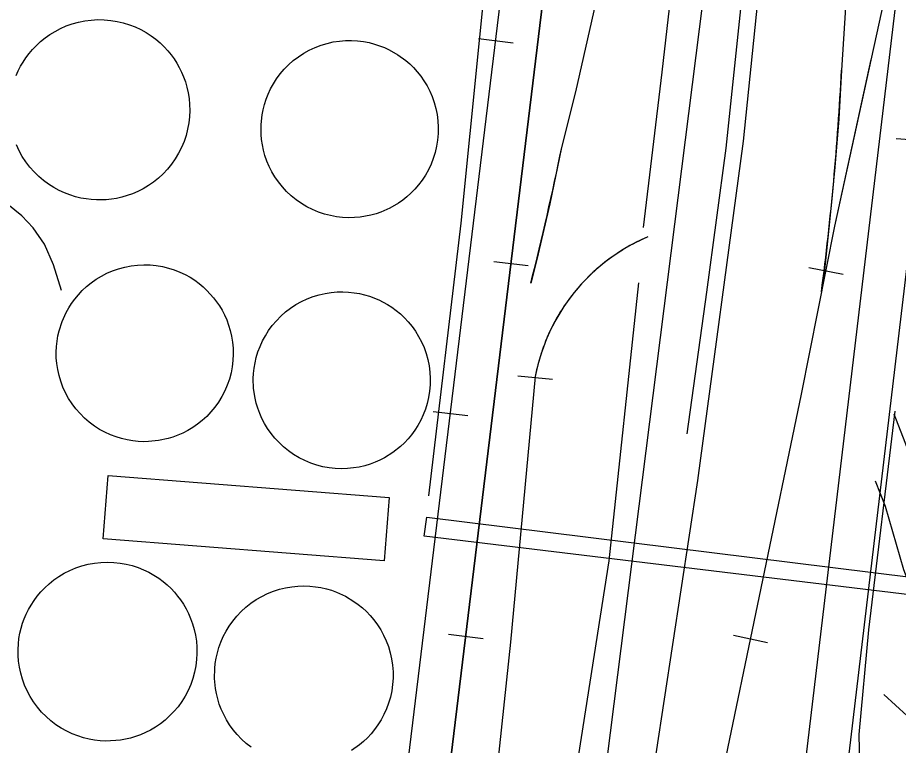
# Model space of a CAD drawing. Extents: x 3297716 to 3335574, y 688621 to 713991.
# Drawn here: x 3321442 to 3322074, y 703277 to 703800 of the extents above; entities that cross this region are included whole.
import ezdxf

# ---------------------------------------------------------------- set-up
doc = ezdxf.new("R2010")
doc.units = 0
for name, color, linetype in [('V-BLDG-OTLN', 7, 'Continuous'), ('V-DOMW-TANK', 7, 'Continuous'), ('V-FLOD-BASE', 7, 'Continuous'), ('V-LEVE-TOET', 7, 'Continuous'), ('V-RAIL-TRAK', 7, 'Continuous'), ('V-RIVR-RANG', 7, 'Continuous'), ('V-ROAD-CNTR', 7, 'Continuous'), ('V-RRAP-FSHR', 7, 'Continuous'), ('V-SITE-STRC', 7, 'Continuous'), ('V-SURV-LINE', 7, 'Continuous'), ('V-TOPO-SHOR', 7, 'Continuous')]:
    doc.layers.add(name, color=color, linetype=linetype)

msp = doc.modelspace()

# ---------------------------------------------------------------- linework, layer by layer
at = {"layer": 'V-BLDG-OTLN'}
msp.add_lwpolyline([(3321506.5, 703471.02), (3321708.37, 703455.38), (3321704.84, 703409.88), (3321502.97, 703425.52)], close=True, dxfattribs=at)
at = {"layer": 'V-DOMW-TANK'}
for points in [[(3321440.52, 703758.73), (3321442.02, 703762.08), (3321443.65, 703765.25), (3321445.46, 703768.32), (3321447.49, 703771.38), (3321449.76, 703774.41), (3321452.27, 703777.37), (3321455.03, 703780.25), (3321458.04, 703783.02), (3321461.29, 703785.65), (3321464.78, 703788.12), (3321468.5, 703790.39), (3321472.43, 703792.44), (3321476.55, 703794.25), (3321480.84, 703795.77), (3321485.28, 703797.01), (3321489.83, 703797.93), (3321494.45, 703798.52), (3321499.12, 703798.79), (3321503.79, 703798.71), (3321508.44, 703798.3), (3321513.01, 703797.57), (3321517.49, 703796.51), (3321521.84, 703795.16), (3321526.04, 703793.53), (3321530.05, 703791.64), (3321533.85, 703789.51), (3321537.44, 703787.19), (3321540.79, 703784.69), (3321543.91, 703782.04), (3321546.79, 703779.28), (3321549.42, 703776.42), (3321551.81, 703773.49), (3321553.96, 703770.52), (3321555.89, 703767.52), (3321557.65, 703764.42), (3321559.28, 703761.13), (3321560.76, 703757.65), (3321562.07, 703753.99), (3321563.19, 703750.16), (3321564.08, 703746.17), (3321564.74, 703742.04), (3321565.13, 703737.78), (3321565.24, 703733.43), (3321565.05, 703729), (3321564.55, 703724.53), (3321563.72, 703720.05), (3321562.57, 703715.59), (3321561.1, 703711.19), (3321559.31, 703706.89), (3321557.2, 703702.71), (3321554.8, 703698.7), (3321552.12, 703694.88), (3321549.19, 703691.29), (3321546.04, 703687.93), (3321542.69, 703684.84), (3321539.18, 703682.03), (3321535.54, 703679.5), (3321531.8, 703677.27), (3321528, 703675.32), (3321524.15, 703673.66), (3321520.3, 703672.29), (3321516.46, 703671.18), (3321512.67, 703670.33), (3321508.95, 703669.73), (3321505.29, 703669.35), (3321501.73, 703669.18), (3321498.17, 703669.2), (3321494.51, 703669.44), (3321490.75, 703669.89), (3321486.93, 703670.58), (3321483.06, 703671.54), (3321479.15, 703672.76), (3321475.25, 703674.25), (3321471.36, 703676.04), (3321467.54, 703678.13), (3321463.8, 703680.51), (3321460.18, 703683.18), (3321456.71, 703686.13), (3321453.42, 703689.35), (3321450.35, 703692.83), (3321447.52, 703696.54), (3321444.96, 703700.45), (3321442.69, 703704.53), (3321440.72, 703708.76)], [(3321609.39, 703275.78), (3321605.78, 703278.61), (3321602.41, 703281.67), (3321599.29, 703284.92), (3321596.44, 703288.35), (3321593.87, 703291.9), (3321591.59, 703295.56), (3321589.6, 703299.29), (3321587.89, 703303.07), (3321586.46, 703306.85), (3321585.3, 703310.62), (3321584.39, 703314.36), (3321583.72, 703318.04), (3321583.05, 703325.17), (3321583.18, 703332.32), (3321583.56, 703336.04), (3321584.17, 703339.83), (3321585.04, 703343.69), (3321586.18, 703347.57), (3321587.59, 703351.46), (3321589.3, 703355.34), (3321591.29, 703359.16), (3321593.57, 703362.9), (3321596.15, 703366.53), (3321599.01, 703370.02), (3321602.14, 703373.33), (3321605.52, 703376.43), (3321609.14, 703379.3), (3321612.96, 703381.9), (3321616.96, 703384.22), (3321621.11, 703386.25), (3321625.37, 703387.96), (3321629.71, 703389.35), (3321634.08, 703390.42), (3321638.47, 703391.18), (3321642.83, 703391.62), (3321647.14, 703391.77), (3321651.37, 703391.63), (3321655.49, 703391.22), (3321659.49, 703390.57), (3321663.34, 703389.69), (3321667.03, 703388.61), (3321670.55, 703387.34), (3321677.06, 703384.37), (3321683.19, 703380.68), (3321686.22, 703378.49), (3321689.2, 703376.06), (3321692.1, 703373.38), (3321694.89, 703370.45), (3321697.56, 703367.28), (3321700.06, 703363.87), (3321702.38, 703360.23), (3321704.48, 703356.38), (3321706.33, 703352.34), (3321707.92, 703348.12), (3321709.22, 703343.75), (3321710.22, 703339.27), (3321710.89, 703334.71), (3321711.23, 703330.09), (3321711.25, 703325.47), (3321710.93, 703320.87), (3321710.28, 703316.32), (3321709.32, 703311.87), (3321708.06, 703307.54), (3321706.52, 703303.37), (3321704.72, 703299.36), (3321702.69, 703295.56), (3321700.45, 703291.97), (3321698.04, 703288.6), (3321695.48, 703285.47), (3321692.79, 703282.58), (3321690.01, 703279.92), (3321687.16, 703277.5), (3321681.32, 703273.36)]]:
    msp.add_lwpolyline(points, dxfattribs=at)
for points in [[(3321616.44, 703723.38), (3321617.2, 703730.44), (3321617.91, 703734.09), (3321618.86, 703737.79), (3321620.06, 703741.52), (3321621.53, 703745.27), (3321623.27, 703748.99), (3321625.3, 703752.67), (3321627.61, 703756.28), (3321630.21, 703759.78), (3321633.08, 703763.14), (3321636.22, 703766.34), (3321639.61, 703769.33), (3321643.23, 703772.1), (3321647.06, 703774.61), (3321651.08, 703776.85), (3321655.24, 703778.8), (3321659.53, 703780.43), (3321663.89, 703781.74), (3321668.31, 703782.73), (3321672.74, 703783.41), (3321677.14, 703783.76), (3321681.5, 703783.81), (3321685.78, 703783.58), (3321689.95, 703783.06), (3321693.99, 703782.29), (3321697.88, 703781.29), (3321701.61, 703780.08), (3321705.17, 703778.68), (3321708.54, 703777.12), (3321714.71, 703773.59), (3321720.45, 703769.4), (3321723.26, 703766.96), (3321725.99, 703764.29), (3321728.62, 703761.39), (3321731.12, 703758.24), (3321733.48, 703754.87), (3321735.65, 703751.27), (3321737.62, 703747.47), (3321739.35, 703743.47), (3321740.83, 703739.3), (3321742.03, 703734.99), (3321742.93, 703730.55), (3321743.51, 703726.03), (3321743.77, 703721.45), (3321743.71, 703716.86), (3321743.3, 703712.28), (3321742.58, 703707.76), (3321741.53, 703703.32), (3321740.19, 703699), (3321738.55, 703694.83), (3321736.66, 703690.83), (3321734.52, 703687.03), (3321732.18, 703683.45), (3321729.65, 703680.09), (3321726.96, 703676.98), (3321724.15, 703674.11), (3321721.23, 703671.48), (3321718.24, 703669.1), (3321715.21, 703666.96), (3321709.06, 703663.38), (3321702.56, 703660.5), (3321699.05, 703659.29), (3321695.37, 703658.27), (3321691.54, 703657.44), (3321687.56, 703656.84), (3321683.46, 703656.49), (3321679.26, 703656.41), (3321674.98, 703656.6), (3321670.66, 703657.1), (3321666.31, 703657.91), (3321661.97, 703659.03), (3321657.68, 703660.46), (3321653.47, 703662.22), (3321649.38, 703664.28), (3321645.43, 703666.64), (3321641.67, 703669.28), (3321638.11, 703672.17), (3321634.79, 703675.29), (3321631.73, 703678.62), (3321628.93, 703682.12), (3321626.42, 703685.76), (3321624.19, 703689.5), (3321622.26, 703693.33), (3321620.62, 703697.19), (3321619.27, 703701.08), (3321618.19, 703704.95), (3321617.37, 703708.79), (3321616.81, 703712.57), (3321616.47, 703716.27)], [(3321473.56, 703581.9), (3321476.48, 703588.36), (3321478.29, 703591.6), (3321480.34, 703594.82), (3321482.64, 703597.98), (3321485.2, 703601.07), (3321488.01, 703604.06), (3321491.08, 703606.92), (3321494.4, 703609.62), (3321497.94, 703612.14), (3321501.71, 703614.43), (3321505.68, 703616.49), (3321509.83, 703618.27), (3321514.13, 703619.76), (3321518.54, 703620.96), (3321523.04, 703621.83), (3321527.6, 703622.38), (3321532.17, 703622.59), (3321536.72, 703622.48), (3321541.21, 703622.05), (3321545.62, 703621.31), (3321549.91, 703620.27), (3321554.05, 703618.97), (3321558.03, 703617.41), (3321561.83, 703615.62), (3321565.42, 703613.64), (3321568.8, 703611.47), (3321571.96, 703609.17), (3321574.9, 703606.73), (3321577.6, 703604.2), (3321582.36, 703598.94), (3321586.5, 703593.18), (3321588.4, 703589.99), (3321590.15, 703586.61), (3321591.75, 703583.04), (3321593.14, 703579.27), (3321594.32, 703575.34), (3321595.27, 703571.26), (3321595.95, 703567.04), (3321596.35, 703562.71), (3321596.45, 703558.29), (3321596.25, 703553.83), (3321595.72, 703549.34), (3321594.87, 703544.87), (3321593.69, 703540.45), (3321592.19, 703536.12), (3321590.39, 703531.9), (3321588.29, 703527.84), (3321585.92, 703523.95), (3321583.3, 703520.28), (3321580.45, 703516.83), (3321577.41, 703513.63), (3321574.21, 703510.69), (3321570.87, 703508.02), (3321567.43, 703505.63), (3321563.91, 703503.51), (3321560.35, 703501.67), (3321556.77, 703500.08), (3321553.19, 703498.76), (3321549.65, 703497.68), (3321542.71, 703496.19), (3321535.65, 703495.48), (3321531.94, 703495.43), (3321528.14, 703495.6), (3321524.25, 703496.01), (3321520.29, 703496.68), (3321516.29, 703497.62), (3321512.29, 703498.85), (3321508.29, 703500.37), (3321504.34, 703502.19), (3321500.47, 703504.3), (3321496.7, 703506.71), (3321493.08, 703509.42), (3321489.64, 703512.39), (3321486.4, 703515.62), (3321483.39, 703519.08), (3321480.65, 703522.75), (3321478.18, 703526.6), (3321476, 703530.59), (3321474.13, 703534.7), (3321472.56, 703538.89), (3321471.31, 703543.12), (3321470.37, 703547.37), (3321469.73, 703551.59), (3321469.38, 703555.77), (3321469.31, 703559.88), (3321469.49, 703563.89), (3321469.91, 703567.78), (3321470.55, 703571.54), (3321471.38, 703575.15)], [(3321611.13, 703533.72), (3321610.87, 703540.82), (3321611.05, 703544.52), (3321611.46, 703548.31), (3321612.12, 703552.17), (3321613.03, 703556.07), (3321614.22, 703560), (3321615.7, 703563.93), (3321617.47, 703567.82), (3321619.53, 703571.64), (3321621.89, 703575.38), (3321624.53, 703578.98), (3321627.45, 703582.42), (3321630.64, 703585.67), (3321634.06, 703588.7), (3321637.71, 703591.48), (3321641.54, 703594), (3321645.54, 703596.22), (3321649.66, 703598.14), (3321653.88, 703599.75), (3321658.16, 703601.05), (3321662.46, 703602.03), (3321666.76, 703602.7), (3321671.02, 703603.07), (3321675.21, 703603.16), (3321679.31, 703602.98), (3321683.3, 703602.55), (3321687.15, 703601.88), (3321690.87, 703601.01), (3321694.42, 703599.95), (3321701.02, 703597.35), (3321707.29, 703594.02), (3321710.41, 703592.02), (3321713.48, 703589.76), (3321716.5, 703587.27), (3321719.42, 703584.52), (3321722.23, 703581.53), (3321724.89, 703578.28), (3321727.37, 703574.81), (3321729.66, 703571.11), (3321731.71, 703567.2), (3321733.51, 703563.11), (3321735.03, 703558.86), (3321736.26, 703554.47), (3321737.17, 703549.99), (3321737.76, 703545.45), (3321738.01, 703540.87), (3321737.94, 703536.29), (3321737.54, 703531.76), (3321736.83, 703527.3), (3321735.81, 703522.95), (3321734.52, 703518.73), (3321732.95, 703514.68), (3321731.14, 703510.8), (3321729.12, 703507.13), (3321726.92, 703503.67), (3321724.54, 703500.43), (3321722.04, 703497.42), (3321719.43, 703494.65), (3321716.73, 703492.1), (3321711.18, 703487.69), (3321705.17, 703483.92), (3321701.88, 703482.22), (3321698.39, 703480.68), (3321694.72, 703479.32), (3321690.88, 703478.16), (3321686.88, 703477.23), (3321682.74, 703476.55), (3321678.49, 703476.13), (3321674.14, 703476), (3321669.73, 703476.18), (3321665.29, 703476.67), (3321660.85, 703477.47), (3321656.44, 703478.61), (3321652.1, 703480.06), (3321647.87, 703481.82), (3321643.77, 703483.89), (3321639.85, 703486.24), (3321636.12, 703488.85), (3321632.62, 703491.7), (3321629.36, 703494.76), (3321626.36, 703497.99), (3321623.63, 703501.38), (3321621.17, 703504.88), (3321619, 703508.46), (3321617.11, 703512.11), (3321615.49, 703515.78), (3321614.13, 703519.45), (3321613.04, 703523.1), (3321612.18, 703526.71)], [(3321446.38, 703368.22), (3321447.77, 703371.47), (3321449.39, 703374.73), (3321451.25, 703377.99), (3321453.35, 703381.22), (3321455.7, 703384.4), (3321458.31, 703387.51), (3321461.19, 703390.5), (3321464.31, 703393.37), (3321467.68, 703396.07), (3321471.29, 703398.58), (3321475.12, 703400.87), (3321479.16, 703402.91), (3321483.37, 703404.68), (3321487.72, 703406.15), (3321492.2, 703407.32), (3321496.75, 703408.16), (3321501.36, 703408.67), (3321505.99, 703408.85), (3321510.58, 703408.7), (3321515.13, 703408.22), (3321519.57, 703407.44), (3321523.9, 703406.36), (3321528.08, 703405), (3321532.09, 703403.39), (3321535.91, 703401.55), (3321539.53, 703399.51), (3321542.93, 703397.3), (3321546.1, 703394.94), (3321549.05, 703392.45), (3321551.77, 703389.87), (3321554.26, 703387.21), (3321556.53, 703384.51), (3321558.65, 703381.68), (3321560.67, 703378.65), (3321562.56, 703375.41), (3321564.3, 703371.98), (3321565.88, 703368.35), (3321567.26, 703364.53), (3321568.42, 703360.55), (3321569.34, 703356.41), (3321570, 703352.14), (3321570.36, 703347.76), (3321570.43, 703343.29), (3321570.18, 703338.78), (3321569.61, 703334.25), (3321568.71, 703329.74), (3321567.48, 703325.28), (3321565.93, 703320.91), (3321564.07, 703316.67), (3321561.91, 703312.58), (3321559.48, 703308.67), (3321556.8, 703304.97), (3321553.89, 703301.51), (3321550.79, 703298.31), (3321547.52, 703295.36), (3321544.13, 703292.7), (3321540.62, 703290.31), (3321537.05, 703288.19), (3321533.43, 703286.36), (3321529.8, 703284.79), (3321526.18, 703283.48), (3321522.58, 703282.42), (3321519.04, 703281.58), (3321515.56, 703280.97), (3321512.05, 703280.55), (3321508.41, 703280.32), (3321504.67, 703280.3), (3321500.82, 703280.5), (3321496.88, 703280.95), (3321492.89, 703281.67), (3321488.86, 703282.65), (3321484.82, 703283.92), (3321480.79, 703285.5), (3321476.81, 703287.37), (3321472.92, 703289.54), (3321469.13, 703292.01), (3321465.5, 703294.77), (3321462.04, 703297.81), (3321458.79, 703301.1), (3321455.78, 703304.63), (3321453.04, 703308.36), (3321450.57, 703312.28), (3321448.4, 703316.33), (3321446.54, 703320.5), (3321445, 703324.75), (3321443.78, 703329.04), (3321442.86, 703333.34), (3321442.25, 703337.62), (3321441.93, 703341.85), (3321441.89, 703346), (3321442.11, 703350.05), (3321442.56, 703353.98), (3321443.24, 703357.77), (3321444.12, 703361.42), (3321445.17, 703364.9)]]:
    msp.add_lwpolyline(points, close=True, dxfattribs=at)
at = {"layer": 'V-FLOD-BASE'}
msp.add_lwpolyline([(3322047.56, 703219.4), (3322046.19, 703284.95), (3322052.96, 703360.16), (3322071.89, 703517.32)], dxfattribs=at)
at = {"layer": 'V-LEVE-TOET'}
msp.add_lwpolyline([(3321782.83, 702136.73), (3321793.29, 702217.17), (3321821.15, 702490.91), (3321843.93, 702687.6), (3321845.07, 702752.68), (3321857.26, 702900.01), (3321894.32, 703231.88), (3321930.29, 703467.51), (3321963, 703711.54), (3321993.05, 704003.44), (3322001.15, 704065.59), (3322040.73, 704328.54), (3322054.85, 704433.08), (3322066.69, 704525.83), (3322072.71, 704609.69), (3322085.49, 704705.61), (3322092.76, 704748.89), (3322098.07, 704803.34), (3322106.11, 704880.02), (3322113.24, 704970.1), (3322117.43, 705010), (3322121.81, 705034.84), (3322125.92, 705054.02)], dxfattribs=at)
at = {"layer": 'V-RAIL-TRAK'}
for points in [[(3322025.49, 705564.78), (3321980.75, 705146.01), (3321707.62, 702895.05)], [(3321707.62, 702895.05), (3321980.75, 705146.01)], [(3322089.33, 704656.57), (3322050.25, 704025.41), (3322033.38, 703762.43), (3322031.43, 703727.52), (3322028.7, 703692.84), (3322025.36, 703658.2), (3322021.61, 703623.38), (3322018.98, 703603.07)], [(3322089.33, 704656.57), (3322050.25, 704025.41), (3322033.38, 703762.43)], [(3321658.57, 702796.67), (3321660.16, 702802.21), (3321661.63, 702807.77), (3321663.01, 702813.38), (3321664.32, 702818.97), (3321665.5, 702824.61), (3321666.58, 702830.26), (3321667.59, 702835.94), (3321668.34, 702840.73), (3321677.69, 702898.68), (3321867.78, 704465.81)], [(3321677.69, 702898.68), (3321867.78, 704465.81)], [(3321872.67, 703881.54), (3321842.38, 703746.88), (3321832.38, 703706.87), (3321823.85, 703666.37), (3321814.43, 703626.28), (3321810.28, 703609.44)], [(3321872.67, 703881.54), (3321842.38, 703746.88), (3321832.38, 703706.87)], [(3321862, 702829.31), (3321906.09, 703039), (3321946.64, 703250.74), (3322004.58, 703529.59), (3322028.66, 703650.32), (3322065.66, 703820.15)], [(3321772.64, 703785.24), (3321797.46, 703782.23)], [(3321827.97, 702670.03), (3321838.14, 702722.65), (3321862, 702829.31), (3321906.09, 703039), (3321946.64, 703250.74), (3322004.58, 703529.59), (3322028.66, 703650.32), (3322054.78, 703770.21)], [(3321894.21, 703642.61), (3321892.17, 703641.73), (3321889.99, 703640.72), (3321887.83, 703639.68), (3321885.68, 703638.62), (3321883.56, 703637.51), (3321881.45, 703636.35), (3321879.37, 703635.18), (3321877.31, 703633.95), (3321875.27, 703632.71), (3321873.24, 703631.41), (3321871.25, 703630.09), (3321869.29, 703628.73), (3321867.32, 703627.33), (3321865.41, 703625.9), (3321863.51, 703624.45), (3321861.64, 703622.95), (3321859.78, 703621.42), (3321857.97, 703619.87), (3321856.18, 703618.27), (3321854.41, 703616.65), (3321852.67, 703615), (3321850.97, 703613.32), (3321849.29, 703611.6), (3321847.64, 703609.86), (3321846.02, 703608.09), (3321844.45, 703606.3), (3321842.89, 703604.47), (3321841.36, 703602.63), (3321839.88, 703600.74), (3321838.42, 703598.84), (3321837, 703596.91), (3321835.6, 703594.96), (3321834.26, 703592.98), (3321832.94, 703590.98), (3321831.65, 703588.96), (3321830.4, 703586.91), (3321829.2, 703584.85), (3321828.01, 703582.76), (3321826.88, 703580.66), (3321825.77, 703578.52), (3321824.71, 703576.38), (3321823.68, 703574.21), (3321822.68, 703572.04), (3321821.73, 703569.83), (3321820.83, 703567.62), (3321819.95, 703565.39), (3321819.11, 703563.14), (3321818.31, 703560.89), (3321817.55, 703558.61), (3321816.84, 703556.32), (3321816.16, 703554.03), (3321815.52, 703551.72), (3321814.93, 703549.39), (3321814.37, 703547.06), (3321813.85, 703544.73), (3321813.38, 703542.37), (3321795.66, 703351.37), (3321745.26, 702877.08)], [(3321783.61, 703625.06), (3321808.43, 703622.05)], [(3322010, 703620.66), (3322034.52, 703615.77)], [(3321813.38, 703542.37), (3321795.66, 703351.37)], [(3321825.74, 703540.25), (3321800.85, 703542.56)], [(3321740.13, 703517.21), (3321764.94, 703514.2)], [(3321751.09, 703357.02), (3321775.91, 703354.01)], [(3321955.8, 703356.26), (3321980.27, 703351.17)], [(3321795.66, 703351.37), (3321745.26, 702877.08), (3321731.19, 702791.43)]]:
    msp.add_lwpolyline(points, dxfattribs=at)
for centre, radius, start, end in [((3320037.72, 703862.41), 1998.16, 352.54269, 357.13199), ((3319514.99, 704181.25), 2365.45, 346.0112, 348.43131), ((3321948.2, 703516.38), 137.3, 113.15547, 169.08603)]:
    msp.add_arc(centre, radius, start, end, dxfattribs=at)
at = {"layer": 'V-RIVR-RANG'}
msp.add_line((3322072.61, 703713.48), (3323068.9, 703627.46), dxfattribs=at)
at = {"layer": 'V-ROAD-CNTR'}
for points in [[(3322117.17, 705311.26), (3321995, 704297.91), (3321808.57, 702822.13)], [(3322071.08, 703515.39), (3322093.1, 703458.74), (3322106.34, 703413.22), (3322114.63, 703391.73), (3322119.27, 703384.8), (3322133.99, 703378.27), (3322149.09, 703376.27), (3322168.25, 703381.58), (3322183.39, 703383.72), (3322200.37, 703375.63), (3322212.64, 703371.09), (3322270.1, 703361.11)], [(3322057.55, 703467.39), (3322064.66, 703449.1), (3322077.89, 703403.61), (3322087.85, 703377.82), (3322099.17, 703360.9), (3322125.78, 703349.09), (3322151.22, 703345.73), (3322174.38, 703352.15), (3322178.64, 703352.75), (3322188.68, 703347.97), (3322204.8, 703342), (3322264.97, 703331.55)]]:
    msp.add_lwpolyline(points, dxfattribs=at)
at = {"layer": 'V-RRAP-FSHR'}
msp.add_line((3322099.71, 703280.62), (3322063.77, 703313.68), dxfattribs=at)
at = {"layer": 'V-SITE-STRC'}
msp.add_lwpolyline([(3321735.55, 703441.1), (3322436.52, 703354.3), (3322605.76, 703334.36), (3322621.26, 703483.48), (3322636.17, 703482.26), (3322611.03, 703177.55), (3322598.71, 703179.43), (3322605.83, 703319.45), (3322435.28, 703342.63), (3321733.67, 703427.48), (3321735.55, 703441.1)], dxfattribs=at)
at = {"layer": 'V-SURV-LINE'}
for points in [[(3322004.7, 703240.34), (3322154.92, 704504.36)], [(3322184.71, 704500.8), (3322034.49, 703236.78)]]:
    msp.add_lwpolyline(points, dxfattribs=at)
at = {"layer": 'V-TOPO-SHOR'}
for points in [[(3321963.52, 704502.9), (3321971.9, 704489.33), (3321978.37, 704485.67), (3321985.77, 704479.26), (3321989.49, 704471.9), (3321969.06, 704309.63), (3321941.64, 704064.4), (3321935.22, 704057.92), (3321931.56, 704053.29), (3321924.26, 704037.6), (3321917.97, 704003.47), (3321915.3, 703984.11), (3321918.13, 703970.3), (3321923.73, 703953.74), (3321925.62, 703944.54), (3321924.72, 703939), (3321904.36, 703761.07), (3321891.03, 703649.31)], [(3321922.51, 703501.03), (3321936.73, 703602.82), (3321950.54, 703706.3), (3321963.55, 703829.61), (3321977.15, 703934.3), (3321993.74, 704066.28), (3322008.78, 704190.73), (3322028.03, 704347.55), (3322050.08, 704498.44)], [(3321736.93, 703456.44), (3321760.26, 703652.53), (3321779.85, 703848.43), (3321795.27, 703985.62)], [(3321473.01, 703604.01), (3321467.4, 703622.64), (3321460.85, 703637.39), (3321452.78, 703649.1), (3321444.59, 703657.77), (3321434.47, 703666.02), (3321425.19, 703670.81), (3321402.91, 703678.17)], [(3321887.53, 703609.67), (3321866.38, 703409.82), (3321829.7, 703175.6), (3321804.12, 702931.3), (3321788.96, 702824.34), (3321780.85, 702784.68), (3321771.8, 702750.54), (3321761.79, 702721.93), (3321751.77, 702697), (3321742.31, 702677.44), (3321730.62, 702656.51)]]:
    msp.add_lwpolyline(points, dxfattribs=at)

doc.saveas('drawing.dxf')
